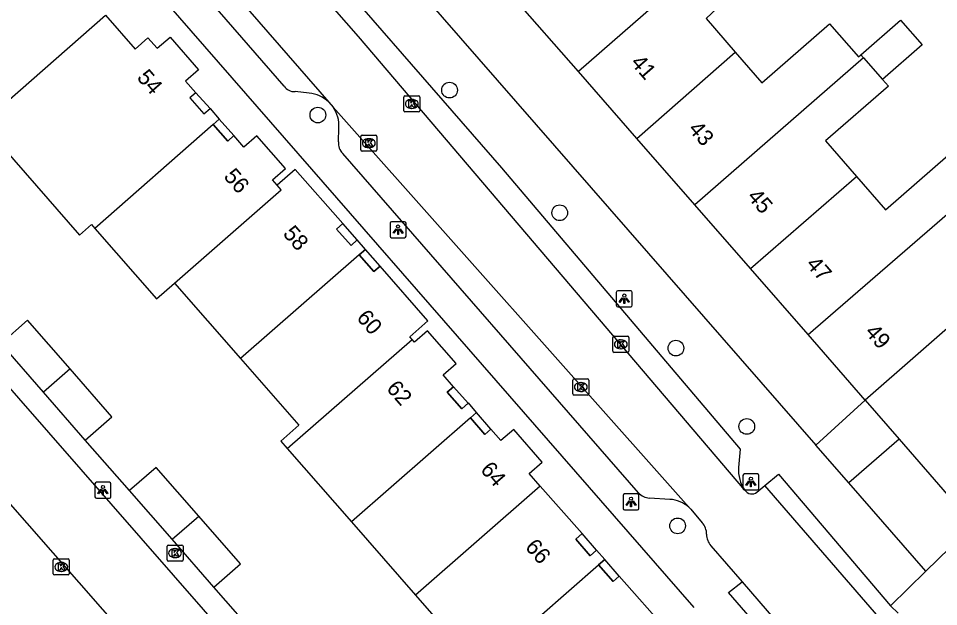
# Model space of a CAD drawing. Extents: x 161772 to 163123, y 383092 to 383917.
# Drawn here: x 162253.3 to 162310.8, y 383264.6 to 383301.3 of the extents above; entities that cross this region are included whole.
import ezdxf

# ---------------------------------------------------------------- set-up
doc = ezdxf.new("R2010")
doc.units = 0
for name, color, linetype in [('IMGEO_Boom', 7, 'Continuous'), ('IMGEO_Kolk', 7, 'Continuous'), ('IMGEO_Lichtpunt', 7, 'Continuous'), ('IMGEO_Muur', 7, 'Continuous'), ('IMGEO_Pand', 7, 'Continuous'), ('IMGEO_Pand_nummerreeks', 7, 'Continuous'), ('IMGEO_Pand_overbouw', 7, 'Continuous'), ('IMGEO_Parkeervlak_open', 7, 'Continuous'), ('IMGEO_Rijbaan_lokaal_gesloten', 7, 'Continuous'), ('IMGEO_Rijbaan_lokaal_open', 7, 'Continuous'), ('IMGEO_Voetpad_open', 7, 'Continuous')]:
    doc.layers.add(name, color=color, linetype=linetype)

msp = doc.modelspace()

# ---------------------------------------------------------------- linework, layer by layer
at = {"layer": 'IMGEO_Boom'}
for centre in [(162280.257, 383296.836), (162272.035, 383295.283), (162287.135, 383289.18), (162294.391, 383280.732), (162298.819, 383275.842), (162294.501, 383269.64)]:
    msp.add_circle(centre, 0.489, dxfattribs=at)
at = {"layer": 'IMGEO_Kolk'}
for p, q in [((162277.4, 383295.553), (162277.4, 383296.405)), ((162277.475, 383296.479), (162278.327, 383296.479)), ((162277.888, 383296.259), (162277.913, 383296.259)), ((162278.401, 383296.405), (162278.401, 383295.553)), ((162277.911, 383295.699), (162277.886, 383295.699)), ((162278.327, 383295.479), (162277.475, 383295.479)), ((162274.719, 383293.1), (162274.719, 383293.952)), ((162274.794, 383294.026), (162275.646, 383294.026)), ((162275.72, 383293.952), (162275.72, 383293.1)), ((162275.207, 383293.806), (162275.232, 383293.806)), ((162275.646, 383293.026), (162274.794, 383293.026)), ((162275.23, 383293.246), (162275.205, 383293.246)), ((162290.454, 383280.544), (162290.454, 383281.396)), ((162290.529, 383281.47), (162291.381, 383281.47)), ((162291.455, 383281.396), (162291.455, 383280.544)), ((162290.965, 383280.69), (162290.94, 383280.69)), ((162290.942, 383281.25), (162290.967, 383281.25)), ((162291.381, 383280.47), (162290.529, 383280.47)), ((162287.955, 383277.88), (162287.955, 383278.732)), ((162288.03, 383278.806), (162288.882, 383278.806)), ((162288.443, 383278.586), (162288.468, 383278.586)), ((162288.956, 383278.732), (162288.956, 383277.88)), ((162288.466, 383278.026), (162288.441, 383278.026)), ((162288.882, 383277.806), (162288.03, 383277.806)), ((162262.616, 383267.511), (162262.616, 383268.363)), ((162262.691, 383268.437), (162263.543, 383268.437)), ((162263.104, 383268.217), (162263.129, 383268.217)), ((162263.617, 383268.363), (162263.617, 383267.511)), ((162255.511, 383266.65), (162255.511, 383267.502)), ((162255.586, 383267.576), (162256.438, 383267.576)), ((162256.512, 383267.502), (162256.512, 383266.65)), ((162263.127, 383267.657), (162263.102, 383267.657)), ((162255.999, 383267.356), (162256.024, 383267.356)), ((162263.543, 383267.437), (162262.691, 383267.437)), ((162256.438, 383266.576), (162255.586, 383266.576)), ((162256.022, 383266.796), (162255.997, 383266.796))]:
    msp.add_line(p, q, dxfattribs=at)
for points in [[(162277.4, 383295.553), (162277.4, 383296.405)], [(162277.475, 383296.479), (162278.327, 383296.479)], [(162278.401, 383296.405), (162278.401, 383295.553)], [(162277.721, 383296.179), (162277.844, 383296.179), (162277.844, 383296.028), (162277.974, 383296.179), (162278.138, 383296.179), (162277.992, 383296.028), (162278.145, 383295.779), (162277.993, 383295.779), (162277.908, 383295.943), (162277.844, 383295.876), (162277.844, 383295.779), (162277.721, 383295.779), (162277.721, 383296.179)], [(162278.327, 383295.479), (162277.475, 383295.479)], [(162274.719, 383293.1), (162274.719, 383293.952)], [(162274.794, 383294.026), (162275.646, 383294.026)], [(162275.72, 383293.952), (162275.72, 383293.1)], [(162275.04, 383293.726), (162275.163, 383293.726), (162275.163, 383293.575), (162275.293, 383293.726), (162275.457, 383293.726), (162275.311, 383293.575), (162275.464, 383293.326), (162275.312, 383293.326), (162275.227, 383293.49), (162275.163, 383293.423), (162275.163, 383293.326), (162275.04, 383293.326), (162275.04, 383293.726)], [(162275.646, 383293.026), (162274.794, 383293.026)], [(162290.454, 383280.544), (162290.454, 383281.396)], [(162290.529, 383281.47), (162291.381, 383281.47)], [(162291.455, 383281.396), (162291.455, 383280.544)], [(162290.775, 383281.17), (162290.898, 383281.17), (162290.898, 383281.019), (162291.028, 383281.17), (162291.192, 383281.17), (162291.046, 383281.019), (162291.199, 383280.77), (162291.047, 383280.77), (162290.962, 383280.934), (162290.898, 383280.867), (162290.898, 383280.77), (162290.775, 383280.77), (162290.775, 383281.17)], [(162291.381, 383280.47), (162290.529, 383280.47)], [(162287.955, 383277.88), (162287.955, 383278.732)], [(162288.03, 383278.806), (162288.882, 383278.806)], [(162288.276, 383278.506), (162288.399, 383278.506), (162288.399, 383278.355), (162288.529, 383278.506), (162288.693, 383278.506), (162288.547, 383278.355), (162288.7, 383278.106), (162288.548, 383278.106), (162288.463, 383278.27), (162288.399, 383278.203), (162288.399, 383278.106), (162288.276, 383278.106), (162288.276, 383278.506)], [(162288.956, 383278.732), (162288.956, 383277.88)], [(162288.882, 383277.806), (162288.03, 383277.806)], [(162262.616, 383267.511), (162262.616, 383268.363)], [(162262.691, 383268.437), (162263.543, 383268.437)], [(162262.937, 383268.137), (162263.06, 383268.137), (162263.06, 383267.986), (162263.19, 383268.137), (162263.354, 383268.137), (162263.208, 383267.986), (162263.361, 383267.737), (162263.209, 383267.737), (162263.124, 383267.901), (162263.06, 383267.834), (162263.06, 383267.737), (162262.937, 383267.737), (162262.937, 383268.137)], [(162263.617, 383268.363), (162263.617, 383267.511)], [(162255.511, 383266.65), (162255.511, 383267.502)], [(162255.586, 383267.576), (162256.438, 383267.576)], [(162256.512, 383267.502), (162256.512, 383266.65)], [(162255.832, 383267.276), (162255.955, 383267.276), (162255.955, 383267.125), (162256.085, 383267.276), (162256.249, 383267.276), (162256.103, 383267.125), (162256.256, 383266.876), (162256.104, 383266.876), (162256.019, 383267.04), (162255.955, 383266.973), (162255.955, 383266.876), (162255.832, 383266.876), (162255.832, 383267.276)], [(162263.543, 383267.437), (162262.691, 383267.437)], [(162256.438, 383266.576), (162255.586, 383266.576)]]:
    msp.add_lwpolyline(points, dxfattribs=at)
for centre, start, end in [((162277.477, 383296.403), 91.55205, 178.44795), ((162277.477, 383296.403), 91.55205, 178.44795), ((162278.325, 383296.403), 1.55205, 88.44795), ((162278.325, 383296.403), 1.55205, 88.44795), ((162277.477, 383295.555), 181.55205, 268.44795), ((162277.477, 383295.555), 181.55205, 268.44795), ((162278.325, 383295.555), 271.55205, 358.44795), ((162278.325, 383295.555), 271.55205, 358.44795), ((162274.796, 383293.95), 91.55205, 178.44795), ((162274.796, 383293.95), 91.55205, 178.44795), ((162275.644, 383293.95), 1.55205, 88.44795), ((162275.644, 383293.95), 1.55205, 88.44795), ((162274.796, 383293.102), 181.55205, 268.44795), ((162274.796, 383293.102), 181.55205, 268.44795), ((162275.644, 383293.102), 271.55205, 358.44795), ((162275.644, 383293.102), 271.55205, 358.44795), ((162290.531, 383281.394), 91.55205, 178.44795), ((162290.531, 383281.394), 91.55205, 178.44795), ((162291.379, 383281.394), 1.55205, 88.44795), ((162291.379, 383281.394), 1.55205, 88.44795), ((162290.531, 383280.546), 181.55205, 268.44795), ((162290.531, 383280.546), 181.55205, 268.44795), ((162291.379, 383280.546), 271.55205, 358.44795), ((162291.379, 383280.546), 271.55205, 358.44795), ((162288.032, 383278.73), 91.55205, 178.44795), ((162288.032, 383278.73), 91.55205, 178.44795), ((162288.88, 383278.73), 1.55205, 88.44795), ((162288.88, 383278.73), 1.55205, 88.44795), ((162288.032, 383277.882), 181.55205, 268.44795), ((162288.032, 383277.882), 181.55205, 268.44795), ((162288.88, 383277.882), 271.55205, 358.44795), ((162288.88, 383277.882), 271.55205, 358.44795), ((162262.693, 383268.361), 91.55205, 178.44795), ((162262.693, 383268.361), 91.55205, 178.44795), ((162263.541, 383268.361), 1.55205, 88.44795), ((162263.541, 383268.361), 1.55205, 88.44795), ((162255.588, 383267.5), 91.55205, 178.44795), ((162255.588, 383267.5), 91.55205, 178.44795), ((162256.436, 383267.5), 1.55205, 88.44795), ((162256.436, 383267.5), 1.55205, 88.44795), ((162262.693, 383267.513), 181.55205, 268.44795), ((162262.693, 383267.513), 181.55205, 268.44795), ((162263.541, 383267.513), 271.55205, 358.44795), ((162263.541, 383267.513), 271.55205, 358.44795), ((162255.588, 383266.652), 181.55205, 268.44795), ((162255.588, 383266.652), 181.55205, 268.44795), ((162256.436, 383266.652), 271.55205, 358.44795), ((162256.436, 383266.652), 271.55205, 358.44795)]:
    msp.add_arc(centre, 0.0765, start, end, dxfattribs=at)
for centre, major_axis, ratio, start_param, end_param in [((162277.887, 383295.979), (-0.387, 0.002), 0.722429, 4.712389, 7.853982), ((162277.912, 383295.979), (-0.39, 0.002), 0.717154, 1.570796, 4.712389), ((162275.206, 383293.526), (-0.387, 0.002), 0.722429, 4.712389, 7.853982), ((162275.231, 383293.526), (-0.39, 0.002), 0.717154, 1.570796, 4.712389), ((162290.941, 383280.97), (-0.387, 0.002), 0.722429, 4.712389, 7.853982), ((162290.966, 383280.97), (-0.39, 0.002), 0.717154, 1.570796, 4.712389), ((162288.442, 383278.306), (-0.387, 0.002), 0.722429, 4.712389, 7.853982), ((162288.467, 383278.306), (-0.39, 0.002), 0.717154, 1.570796, 4.712389), ((162263.103, 383267.937), (-0.387, 0.002), 0.722429, 4.712389, 7.853982), ((162263.128, 383267.937), (-0.39, 0.002), 0.717154, 1.570796, 4.712389), ((162255.998, 383267.076), (-0.387, 0.002), 0.722429, 4.712389, 7.853982), ((162256.023, 383267.076), (-0.39, 0.002), 0.717154, 1.570796, 4.712389)]:
    msp.add_ellipse(centre, major_axis=major_axis, ratio=ratio, start_param=start_param, end_param=end_param, dxfattribs=at)
at = {"layer": 'IMGEO_Lichtpunt'}
for p, q in [((162276.544, 383288.524), (162276.544, 383287.717)), ((162276.544, 383288.524), (162276.544, 383287.717)), ((162277.446, 383288.619), (162276.638, 383288.619)), ((162277.446, 383288.619), (162276.638, 383288.619)), ((162277.54, 383287.717), (162277.54, 383288.524)), ((162277.54, 383287.717), (162277.54, 383288.524)), ((162276.638, 383287.623), (162277.446, 383287.623)), ((162276.638, 383287.623), (162277.446, 383287.623)), ((162290.672, 383284.215), (162290.672, 383283.408)), ((162290.672, 383284.215), (162290.672, 383283.408)), ((162291.574, 383284.31), (162290.766, 383284.31)), ((162291.574, 383284.31), (162290.766, 383284.31)), ((162291.668, 383283.408), (162291.668, 383284.215)), ((162291.668, 383283.408), (162291.668, 383284.215)), ((162290.766, 383283.314), (162291.574, 383283.314)), ((162290.766, 383283.314), (162291.574, 383283.314)), ((162298.577, 383272.783), (162298.577, 383271.976)), ((162298.577, 383272.783), (162298.577, 383271.976)), ((162299.479, 383272.878), (162298.671, 383272.878)), ((162299.479, 383272.878), (162298.671, 383272.878)), ((162299.573, 383271.976), (162299.573, 383272.783)), ((162299.573, 383271.976), (162299.573, 383272.783)), ((162258.115, 383272.262), (162258.115, 383271.455)), ((162258.115, 383272.262), (162258.115, 383271.455)), ((162259.017, 383272.357), (162258.209, 383272.357)), ((162259.017, 383272.357), (162258.209, 383272.357)), ((162259.111, 383271.455), (162259.111, 383272.262)), ((162259.111, 383271.455), (162259.111, 383272.262)), ((162291.091, 383271.535), (162291.091, 383270.728)), ((162291.091, 383271.535), (162291.091, 383270.728)), ((162291.993, 383271.63), (162291.185, 383271.63)), ((162291.993, 383271.63), (162291.185, 383271.63)), ((162292.087, 383270.728), (162292.087, 383271.535)), ((162292.087, 383270.728), (162292.087, 383271.535)), ((162298.671, 383271.882), (162299.479, 383271.882)), ((162298.671, 383271.882), (162299.479, 383271.882)), ((162258.209, 383271.361), (162259.017, 383271.361)), ((162258.209, 383271.361), (162259.017, 383271.361)), ((162291.185, 383270.634), (162291.993, 383270.634)), ((162291.185, 383270.634), (162291.993, 383270.634))]:
    msp.add_line(p, q, dxfattribs=at)
for points in [[(162276.918, 383288.188), (162276.957, 383288.16), (162276.769, 383287.898), (162276.731, 383287.925), (162276.918, 383288.188)], [(162277.13, 383288.16), (162277.168, 383288.187), (162277.355, 383287.925), (162277.316, 383287.897), (162277.13, 383288.16)], [(162277.02, 383288.14), (162277.067, 383288.14), (162277.067, 383287.818), (162277.02, 383287.818), (162277.02, 383288.14)], [(162291.046, 383283.879), (162291.085, 383283.851), (162290.897, 383283.589), (162290.859, 383283.616), (162291.046, 383283.879)], [(162291.148, 383283.831), (162291.195, 383283.831), (162291.195, 383283.509), (162291.148, 383283.509), (162291.148, 383283.831)], [(162291.258, 383283.851), (162291.296, 383283.878), (162291.483, 383283.616), (162291.444, 383283.588), (162291.258, 383283.851)], [(162298.951, 383272.447), (162298.99, 383272.419), (162298.802, 383272.157), (162298.764, 383272.184), (162298.951, 383272.447)], [(162299.053, 383272.399), (162299.1, 383272.399), (162299.1, 383272.077), (162299.053, 383272.077), (162299.053, 383272.399)], [(162299.163, 383272.419), (162299.201, 383272.446), (162299.388, 383272.184), (162299.349, 383272.156), (162299.163, 383272.419)], [(162258.489, 383271.926), (162258.528, 383271.898), (162258.34, 383271.636), (162258.302, 383271.663), (162258.489, 383271.926)], [(162258.591, 383271.878), (162258.638, 383271.878), (162258.638, 383271.556), (162258.591, 383271.556), (162258.591, 383271.878)], [(162258.701, 383271.898), (162258.739, 383271.925), (162258.926, 383271.663), (162258.887, 383271.635), (162258.701, 383271.898)], [(162291.465, 383271.199), (162291.504, 383271.171), (162291.316, 383270.909), (162291.278, 383270.936), (162291.465, 383271.199)], [(162291.567, 383271.151), (162291.614, 383271.151), (162291.614, 383270.829), (162291.567, 383270.829), (162291.567, 383271.151)], [(162291.677, 383271.171), (162291.715, 383271.198), (162291.902, 383270.936), (162291.863, 383270.908), (162291.677, 383271.171)]]:
    msp.add_lwpolyline(points, dxfattribs=at)
for centre in [(162277.043, 383288.322), (162291.171, 383284.013), (162299.076, 383272.581), (162258.614, 383272.06), (162291.59, 383271.333)]:
    msp.add_circle(centre, 0.0994, dxfattribs=at)
for centre, start, end in [((162276.638, 383288.524), 90, 180), ((162276.638, 383288.524), 90, 180), ((162277.446, 383288.524), 0, 90), ((162277.446, 383288.524), 0, 90), ((162276.638, 383287.717), 180, 270), ((162276.638, 383287.717), 180, 270), ((162277.446, 383287.717), 270, 0), ((162277.446, 383287.717), 270, 360), ((162290.766, 383284.215), 90, 180), ((162290.766, 383284.215), 90, 180), ((162291.574, 383284.215), 0, 90), ((162291.574, 383284.215), 0, 90), ((162290.766, 383283.408), 180, 270), ((162290.766, 383283.408), 180, 270), ((162291.574, 383283.408), 270, 0), ((162291.574, 383283.408), 270, 360), ((162298.671, 383272.783), 90, 180), ((162298.671, 383272.783), 90, 180), ((162299.479, 383272.783), 0, 90), ((162299.479, 383272.783), 0, 90), ((162258.209, 383272.262), 90, 180), ((162258.209, 383272.262), 90, 180), ((162259.017, 383272.262), 0, 90), ((162259.017, 383272.262), 0, 90), ((162291.185, 383271.535), 90, 180), ((162291.185, 383271.535), 90, 180), ((162291.993, 383271.535), 0, 90), ((162291.993, 383271.535), 0, 90), ((162298.671, 383271.976), 180, 270), ((162298.671, 383271.976), 180, 270), ((162299.479, 383271.976), 270, 0), ((162299.479, 383271.976), 270, 360), ((162258.209, 383271.455), 180, 270), ((162258.209, 383271.455), 180, 270), ((162259.017, 383271.455), 270, 0), ((162259.017, 383271.455), 270, 360), ((162291.185, 383270.728), 180, 270), ((162291.185, 383270.728), 180, 270), ((162291.993, 383270.728), 270, 0), ((162291.993, 383270.728), 270, 360)]:
    msp.add_arc(centre, 0.0946, start, end, dxfattribs=at)
at = {"layer": 'IMGEO_Muur'}
for points in [[(162260.28, 383271.838), (162257.511, 383274.994)], [(162268.386, 383262.574), (162265.548, 383265.819)]]:
    msp.add_lwpolyline(points, dxfattribs=at)
at = {"layer": 'IMGEO_Pand'}
for points in [[(162288.305, 383298.004), (162284.217, 383302.686), (162290.624, 383308.293), (162289.996, 383309.013)], [(162298.664, 383307.034), (162288.305, 383298.004)], [(162299.496, 383306.078), (162300.329, 383305.121), (162296.277, 383301.301), (162298.094, 383299.213)], [(162251.05, 383294.755), (162258.768, 383301.51)], [(162258.768, 383301.51), (162260.621, 383299.395), (162261.426, 383300.1), (162261.999, 383299.446), (162262.804, 383300.151), (162264.59, 383298.113), (162263.778, 383297.401), (162264.417, 383296.671), (162264.049, 383296.347), (162264.921, 383295.351), (162265.304, 383295.687), (162265.877, 383295.033), (162265.494, 383294.697)], [(162298.094, 383299.213), (162299.765, 383297.293), (162303.99, 383300.97), (162305.785, 383298.907), (162305.947, 383299.048)], [(162305.947, 383299.048), (162308.416, 383301.205), (162309.766, 383299.657), (162307.29, 383297.504)], [(162291.955, 383293.823), (162298.094, 383299.213)], [(162306.11, 383298.861), (162295.571, 383289.681)], [(162305.947, 383299.048), (162306.11, 383298.861)], [(162306.11, 383298.861), (162307.29, 383297.504)], [(162291.955, 383293.823), (162288.305, 383298.004)], [(162307.29, 383297.504), (162307.657, 383297.082), (162303.734, 383293.668), (162305.672, 383291.441)], [(162251.05, 383294.755), (162257.156, 383287.777), (162257.898, 383288.439), (162258.1, 383288.208)], [(162265.494, 383294.697), (162258.1, 383288.208)], [(162269.493, 383290.901), (162269.203, 383291.233), (162270.009, 383291.937), (162268.224, 383293.976), (162267.419, 383293.272), (162266.786, 383293.994), (162266.403, 383293.658), (162265.494, 383294.697)], [(162305.672, 383291.441), (162307.476, 383289.368), (162311.383, 383292.768), (162312.908, 383294.095), (162314.724, 383292.009), (162313.193, 383290.687)], [(162295.571, 383289.681), (162291.955, 383293.823)], [(162274.615, 383286.558), (162275, 383286.893), (162274.487, 383287.484), (162274.111, 383287.129), (162273.202, 383288.167), (162273.586, 383288.503), (162270.622, 383291.889), (162269.493, 383290.901)], [(162299.052, 383285.694), (162305.672, 383291.441)], [(162263.083, 383284.79), (162269.746, 383290.613), (162269.493, 383290.901)], [(162313.193, 383290.687), (162314.828, 383288.809), (162312.921, 383287.15), (162314.804, 383284.994), (162312.839, 383283.278), (162306.214, 383277.491), (162302.648, 383281.576)], [(162302.648, 383281.576), (162313.193, 383290.687)], [(162299.052, 383285.694), (162295.571, 383289.681)], [(162258.1, 383288.208), (162261.968, 383283.801), (162263.083, 383284.79)], [(162274.615, 383286.558), (162267.201, 383280.079)], [(162277.919, 383281.28), (162277.778, 383281.441), (162278.908, 383282.428), (162275.918, 383285.849), (162275.52, 383285.516), (162274.615, 383286.558)], [(162302.648, 383281.576), (162299.052, 383285.694)], [(162263.083, 383284.79), (162267.201, 383280.079)], [(162256.561, 383279.43), (162253.909, 383282.47), (162252.251, 383281.024)], [(162270.126, 383274.467), (162277.919, 383281.28)], [(162281.558, 383276.386), (162281.944, 383276.719), (162281.434, 383277.31), (162281.019, 383276.95), (162280.115, 383277.992), (162280.501, 383278.326), (162279.858, 383279.067), (162280.667, 383279.768), (162278.889, 383281.818), (162278.068, 383281.11), (162277.919, 383281.28)], [(162254.901, 383277.987), (162252.251, 383281.024)], [(162267.201, 383280.079), (162270.84, 383275.914), (162269.719, 383274.933), (162270.126, 383274.467)], [(162256.561, 383279.43), (162254.901, 383277.987)], [(162257.511, 383274.994), (162259.169, 383276.44), (162256.561, 383279.43)], [(162257.511, 383274.994), (162254.901, 383277.987)], [(162281.558, 383276.386), (162274.128, 383269.89)], [(162285.924, 383272.125), (162285.232, 383272.913), (162286.042, 383273.612), (162284.27, 383275.663), (162283.461, 383274.964), (162282.846, 383275.675), (162282.46, 383275.342), (162281.558, 383276.386)], [(162270.126, 383274.467), (162274.128, 383269.89)], [(162264.597, 383270.246), (162261.936, 383273.287), (162260.28, 383271.838)], [(162285.924, 383272.125), (162278.13, 383265.311)], [(162289.563, 383267.203), (162289.947, 383267.54), (162289.438, 383268.119), (162289.047, 383267.777), (162288.142, 383268.813), (162288.533, 383269.157), (162285.924, 383272.125)], [(162262.934, 383268.805), (162260.28, 383271.838)], [(162262.934, 383268.805), (162264.597, 383270.246)], [(162265.548, 383265.819), (162267.203, 383267.268), (162264.597, 383270.246)], [(162274.128, 383269.89), (162278.13, 383265.311)], [(162312.965, 383269.713), (162310.005, 383266.816)], [(162265.548, 383265.819), (162262.934, 383268.805)], [(162282.145, 383260.719), (162289.563, 383267.203)], [(162293.861, 383263.093), (162290.848, 383266.504), (162290.473, 383266.166), (162289.563, 383267.203)], [(162307.791, 383264.649), (162310.005, 383266.816)], [(162278.13, 383265.311), (162282.145, 383260.719)], [(162307.791, 383264.649), (162308.268, 383264.195)]]:
    msp.add_lwpolyline(points, dxfattribs=at)
at = {"layer": 'IMGEO_Pand_overbouw'}
for points in [[(162265.304, 383295.687), (162264.417, 383296.671), (162264.049, 383296.347), (162264.921, 383295.351)], [(162265.494, 383294.697), (162266.403, 383293.658), (162266.786, 383293.994), (162265.877, 383295.033)], [(162274.487, 383287.484), (162273.586, 383288.503), (162273.202, 383288.167), (162274.111, 383287.129)], [(162274.615, 383286.558), (162275.52, 383285.516), (162275.918, 383285.849), (162275, 383286.893)], [(162281.425, 383277.303), (162280.501, 383278.326), (162280.115, 383277.992), (162281.019, 383276.95)], [(162281.944, 383276.719), (162281.558, 383276.386), (162282.46, 383275.342), (162282.846, 383275.675)], [(162288.533, 383269.157), (162288.142, 383268.813), (162289.047, 383267.777), (162289.438, 383268.119)], [(162289.563, 383267.203), (162290.473, 383266.166), (162290.848, 383266.504), (162289.947, 383267.54)]]:
    msp.add_lwpolyline(points, close=True, dxfattribs=at)
at = {"layer": 'IMGEO_Parkeervlak_open'}
msp.add_lwpolyline([(162308.323, 383275.05), (162312.965, 383269.713)], dxfattribs=at)
at = {"layer": 'IMGEO_Rijbaan_lokaal_gesloten'}
msp.add_lwpolyline([(162238.045, 383287.827), (162272.905, 383248.092)], dxfattribs=at)
at = {"layer": 'IMGEO_Rijbaan_lokaal_open'}
for points in [[(162303.136, 383274.682), (162306.214, 383277.475), (162308.323, 383275.05)], [(162308.323, 383275.05), (162305.198, 383272.321)], [(162305.198, 383272.321), (162303.136, 383274.682)]]:
    msp.add_lwpolyline(points, dxfattribs=at)
at = {"layer": 'IMGEO_Voetpad_open'}
for points in [[(162252.881, 383332.23), (162303.136, 383274.682)], [(162298.703, 383271.865), (162274.575, 383300.18), (162259.166, 383317.749), (162250.836, 383328.738)], [(162253.395, 383327.985), (162260.024, 383319.157), (162262.591, 383316.035), (162267.192, 383310.723), (162269.82, 383307.701), (162283.498, 383291.979), (162298.403, 383274.434), (162298.309, 383273.276)], [(162259.604, 383311.139), (162272.715, 383296.086)], [(162269.921, 383297.091), (162260.041, 383308.455)], [(162257.559, 383308.056), (162295.504, 383264.551)], [(162271.486, 383296.656), (162270.609, 383296.742)], [(162272.715, 383296.086), (162272.986, 383295.768)], [(162272.986, 383295.768), (162295.198, 383270.803)], [(162273.329, 383293.607), (162273.354, 383294.486)], [(162292.055, 383271.699), (162273.585, 383292.88)], [(162238.045, 383287.827), (162241.639, 383290.974), (162276.559, 383251.066)], [(162260.28, 383271.838), (162257.511, 383274.994)], [(162299.952, 383272.153), (162300.808, 383272.859), (162307.791, 383264.649)], [(162299.442, 383271.736), (162299.952, 383272.153)], [(162307.468, 383263.492), (162299.952, 383272.153)], [(162310.005, 383266.816), (162305.198, 383272.321)], [(162294.014, 383271.29), (162292.743, 383271.369)], [(162295.198, 383270.803), (162295.328, 383270.674), (162296.022, 383269.83)], [(162296.578, 383268.395), (162298.528, 383266.146)], [(162268.386, 383262.574), (162265.548, 383265.819)], [(162303.222, 383260.718), (162302.408, 383260.021), (162297.677, 383265.473), (162298.528, 383266.146)], [(162298.528, 383266.146), (162303.222, 383260.718)]]:
    msp.add_lwpolyline(points, dxfattribs=at)
for centre, radius, start, end in [((162270.574, 383297.525), 0.784, 213.61227, 272.59333), ((162271.266, 383294.572), 2.095, 46.2561, 83.98094), ((162271.265, 383294.58), 2.091, 357.41708, 34.61533), ((162274.232, 383293.516), 0.908, 174.27657, 224.52103), ((162300.341, 383273.083), 2.041, 174.56661, 216.63653), ((162292.826, 383272.425), 1.059, 223.25891, 265.49157), ((162299.132, 383272.139), 0.509, 212.6141, 307.58231), ((162293.924, 383269.387), 1.905, 48.00652, 87.27702), ((162295.344, 383269.147), 0.963, 357.99768, 45.21885), ((162297.385, 383269.111), 1.079, 179.91415, 221.58224)]:
    msp.add_arc(centre, radius, start, end, dxfattribs=at)

# ---------------------------------------------------------------- texts
at = {"layer": 'IMGEO_Pand_nummerreeks'}
for s, rotation, p in [('41', 311.0293, (162291.519, 383298.519)), ('54', 311.22541, (162260.687, 383297.59)), ('43', 311.03191, (162295.119, 383294.38)), ('56', 311.19495, (162266.106, 383291.416)), ('45', 311.0293, (162298.796, 383290.156)), ('58', 311.22678, (162269.804, 383287.846)), ('47', 311.0293, (162302.472, 383285.932)), ('60', 311.15125, (162274.403, 383282.598)), ('49', 311.0293, (162306.148, 383281.708)), ('62', 311.15535, (162276.268, 383278.184)), ('64', 310.81666, (162282.135, 383273.117)), ('66', 311.25826, (162284.927, 383268.288))]:
    msp.add_text(s, height=1, rotation=rotation, dxfattribs=at).set_placement(p)

doc.saveas('drawing.dxf')
